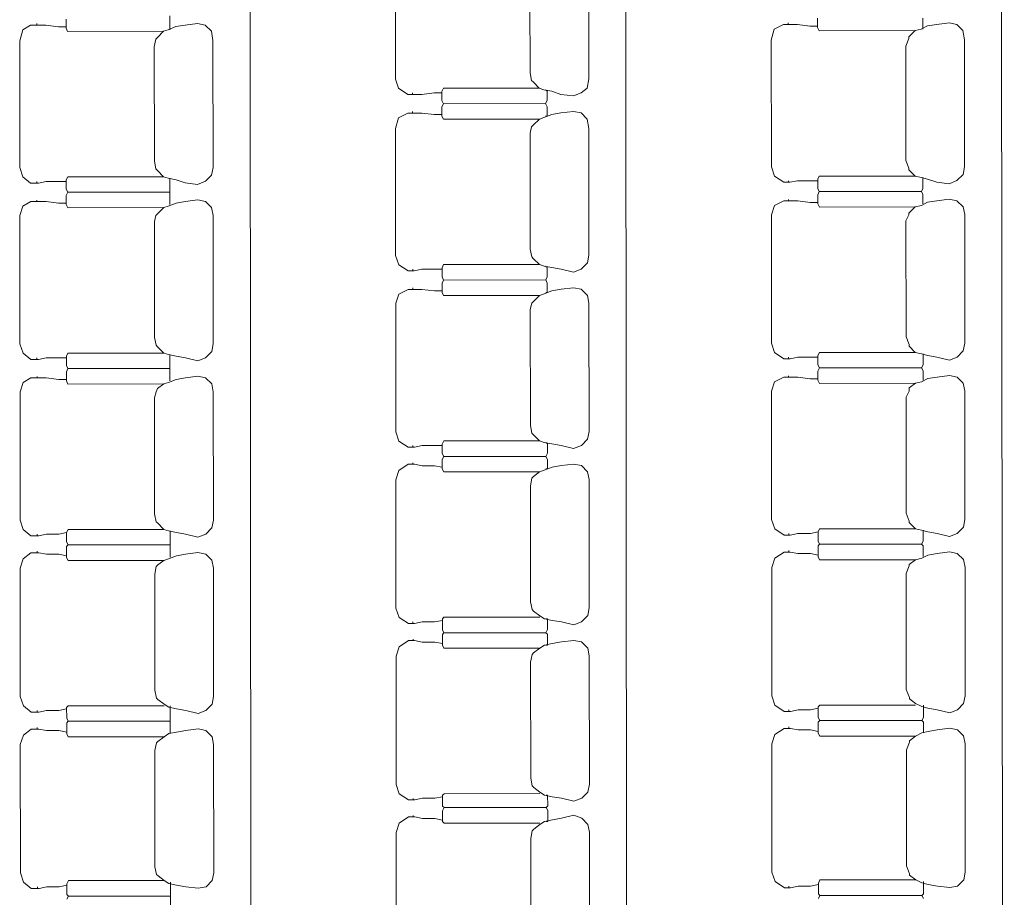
# Model space of a CAD drawing. Header units: inches. Extents: x -5850 to 5646, y 8947 to 13007.
# Tile 298 of 548: x -2943 to -2675, y 11048 to 11287. Entities that reach past the tile are written whole.
import ezdxf

# ---------------------------------------------------------------- set-up
doc = ezdxf.new("R2010")
doc.units = ezdxf.units.IN
doc.header["$MEASUREMENT"] = 0
doc.layers.add('at_Entity', color=7, linetype='Continuous')

msp = doc.modelspace()

# ---------------------------------------------------------------- linework, layer by layer
at = {"layer": 'at_Entity', "color": 7, "lineweight": 20}
for p, q in [((-2880.68, 11435.27), (-2879.82, 10467.55)), ((-2778.05, 11435.36), (-2777.18, 10467.64)), ((-2675.4, 11435.45), (-2674.54, 10467.73)), ((-2840.83, 11270.99), (-2840.86, 11305.63)), ((-2788.04, 11271.04), (-2788.07, 11305.67)), ((-2804.09, 11272.71), (-2804.11, 11303.97)), ((-2902.52, 11288.26), (-2902.52, 11284.88)), ((-2942.64, 11284.42), (-2940.54, 11285.69)), ((-2939.69, 11285.69), (-2940.54, 11285.69)), ((-2939.69, 11285.69), (-2938.42, 11285.69)), ((-2938.85, 11285.69), (-2938.85, 11286.11)), ((-2938.42, 11285.69), (-2936.31, 11285.69)), ((-2936.31, 11285.69), (-2932.93, 11285.27)), ((-2932.93, 11285.27), (-2930.82, 11285.28)), ((-2930.82, 11287.38), (-2930.82, 11284.85)), ((-2902.94, 11284.45), (-2900.83, 11285.3)), ((-2898.3, 11285.72), (-2900.83, 11285.3)), ((-2894.92, 11286.15), (-2898.3, 11285.72)), ((-2892.8, 11285.73), (-2894.92, 11286.15)), ((-2891.11, 11284.04), (-2892.8, 11285.73)), ((-2737.36, 11284.6), (-2734.83, 11285.87)), ((-2734.4, 11285.87), (-2734.83, 11285.87)), ((-2734.4, 11285.87), (-2733.14, 11285.87)), ((-2733.56, 11285.87), (-2733.56, 11286.29)), ((-2733.14, 11285.87), (-2731.03, 11285.87)), ((-2731.03, 11285.87), (-2727.65, 11285.46)), ((-2727.65, 11285.46), (-2725.53, 11285.46)), ((-2725.53, 11287.57), (-2725.53, 11285.04)), ((-2697.23, 11284.64), (-2695.54, 11285.49)), ((-2696.81, 11287.59), (-2696.81, 11285.06)), ((-2693.01, 11285.91), (-2695.54, 11285.49)), ((-2689.63, 11286.33), (-2693.01, 11285.91)), ((-2687.52, 11285.91), (-2689.63, 11286.33)), ((-2685.83, 11284.22), (-2687.52, 11285.91)), ((-2943.49, 11281.46), (-2942.64, 11284.42)), ((-2930.82, 11284.85), (-2930.4, 11284)), ((-2930.4, 11284), (-2904.2, 11284.03)), ((-2905.89, 11282.34), (-2904.2, 11284.03)), ((-2902.94, 11284.45), (-2904.2, 11284.03)), ((-2902.52, 11284.88), (-2902.52, 11284.45)), ((-2890.69, 11281.51), (-2891.11, 11284.04)), ((-2738.2, 11281.64), (-2737.36, 11284.6)), ((-2725.53, 11285.04), (-2725.11, 11284.19)), ((-2725.11, 11284.19), (-2698.92, 11284.21)), ((-2700.61, 11282.52), (-2698.92, 11284.21)), ((-2697.23, 11284.64), (-2698.92, 11284.21)), ((-2696.81, 11285.06), (-2696.81, 11284.64)), ((-2685.4, 11281.69), (-2685.83, 11284.22)), ((-2943.46, 11246.82), (-2943.49, 11281.46)), ((-2906.74, 11279.8), (-2906.32, 11281.91)), ((-2905.89, 11282.34), (-2906.32, 11281.91)), ((-2890.65, 11246.87), (-2890.69, 11281.51)), ((-2738.17, 11247), (-2738.2, 11281.64)), ((-2701.45, 11279.99), (-2700.61, 11282.1)), ((-2701.43, 11248.73), (-2701.45, 11279.99)), ((-2700.61, 11282.52), (-2700.61, 11282.1)), ((-2685.37, 11247.05), (-2685.4, 11281.69)), ((-2906.71, 11248.54), (-2906.74, 11279.8)), ((-2803.67, 11270.6), (-2804.09, 11272.71)), ((-2839.99, 11268.46), (-2840.83, 11270.99)), ((-2803.24, 11270.18), (-2803.67, 11270.6)), ((-2801.55, 11268.49), (-2803.24, 11270.18)), ((-2788.46, 11268.51), (-2788.04, 11271.04)), ((-2837.45, 11266.77), (-2839.99, 11268.46)), ((-2837.03, 11266.77), (-2837.45, 11266.77)), ((-2837.03, 11266.77), (-2835.76, 11266.77)), ((-2836.19, 11266.77), (-2836.19, 11267.19)), ((-2835.76, 11266.77), (-2833.65, 11266.77)), ((-2833.65, 11266.77), (-2830.27, 11267.2)), ((-2830.27, 11267.2), (-2828.16, 11267.2)), ((-2827.74, 11268.47), (-2828.16, 11267.62)), ((-2828.16, 11267.62), (-2828.16, 11265.09)), ((-2827.74, 11268.47), (-2801.55, 11268.49)), ((-2800.29, 11268.07), (-2801.55, 11268.49)), ((-2798.17, 11267.65), (-2800.29, 11268.07)), ((-2799.86, 11268.07), (-2799.44, 11267.65)), ((-2799.44, 11267.65), (-2799.43, 11265.12)), ((-2795.63, 11266.8), (-2798.17, 11267.65)), ((-2792.25, 11266.39), (-2795.63, 11266.8)), ((-2792.25, 11266.39), (-2790.15, 11267.23)), ((-2790.15, 11267.23), (-2788.46, 11268.51)), ((-2828.16, 11265.09), (-2827.73, 11264.24)), ((-2827.73, 11264.24), (-2828.16, 11263.4)), ((-2827.73, 11264.24), (-2799.86, 11264.27)), ((-2827.73, 11264.24), (-2799.86, 11264.27)), ((-2799.43, 11265.12), (-2799.86, 11264.27)), ((-2799.86, 11264.27), (-2799.43, 11263.43)), ((-2839.98, 11260.43), (-2837.45, 11261.7)), ((-2837.03, 11261.7), (-2837.45, 11261.7)), ((-2837.03, 11261.7), (-2835.76, 11261.7)), ((-2836.18, 11261.7), (-2836.18, 11262.12)), ((-2835.76, 11261.7), (-2833.65, 11261.7)), ((-2833.65, 11261.7), (-2830.26, 11261.29)), ((-2830.26, 11261.29), (-2828.16, 11261.29)), ((-2828.16, 11263.4), (-2828.16, 11260.86)), ((-2800.28, 11260.47), (-2798.17, 11261.32)), ((-2799.43, 11263.43), (-2799.43, 11260.89)), ((-2795.63, 11261.74), (-2798.17, 11261.32)), ((-2792.25, 11262.16), (-2795.63, 11261.74)), ((-2790.14, 11261.74), (-2792.25, 11262.16)), ((-2788.45, 11260.06), (-2790.14, 11261.74)), ((-2840.82, 11257.47), (-2839.98, 11260.43)), ((-2828.16, 11260.86), (-2827.73, 11260.02)), ((-2827.73, 11260.02), (-2801.54, 11260.05)), ((-2803.23, 11258.36), (-2803.66, 11257.93)), ((-2803.23, 11258.36), (-2801.54, 11260.05)), ((-2800.28, 11260.47), (-2801.54, 11260.05)), ((-2799.43, 11260.89), (-2799.85, 11260.89)), ((-2788.02, 11257.52), (-2788.45, 11260.06)), ((-2840.79, 11222.84), (-2840.82, 11257.47)), ((-2804.07, 11256.24), (-2803.66, 11257.93)), ((-2804.04, 11224.56), (-2804.07, 11256.24)), ((-2787.99, 11222.89), (-2788.02, 11257.52)), ((-2906.28, 11246.44), (-2906.71, 11248.54)), ((-2700.58, 11246.62), (-2701.43, 11248.73)), ((-2942.61, 11244.29), (-2943.46, 11246.82)), ((-2905.86, 11246.01), (-2906.28, 11246.44)), ((-2904.17, 11244.32), (-2905.86, 11246.01)), ((-2891.08, 11244.76), (-2890.65, 11246.87)), ((-2737.32, 11244.47), (-2738.17, 11247)), ((-2700.58, 11246.2), (-2700.58, 11246.62)), ((-2698.88, 11244.51), (-2700.58, 11246.2)), ((-2687.48, 11243.25), (-2685.79, 11244.94)), ((-2685.79, 11244.94), (-2685.37, 11247.05)), ((-2940.5, 11242.6), (-2942.61, 11244.29)), ((-2939.65, 11242.6), (-2940.5, 11242.6)), ((-2939.65, 11242.6), (-2938.38, 11242.6)), ((-2938.81, 11242.6), (-2938.81, 11243.03)), ((-2938.38, 11242.6), (-2936.27, 11243.03)), ((-2936.27, 11243.03), (-2930.78, 11243.03)), ((-2930.36, 11244.3), (-2930.78, 11243.45)), ((-2930.78, 11243.45), (-2930.78, 11240.92)), ((-2930.36, 11244.3), (-2904.17, 11244.32)), ((-2902.9, 11243.9), (-2904.17, 11244.32)), ((-2900.79, 11243.48), (-2902.9, 11243.9)), ((-2902.48, 11243.9), (-2902.48, 11243.48)), ((-2902.48, 11243.48), (-2902.48, 11240.95)), ((-2898.26, 11242.64), (-2900.79, 11243.48)), ((-2894.88, 11242.22), (-2898.26, 11242.64)), ((-2894.88, 11242.22), (-2892.76, 11243.07)), ((-2892.76, 11243.07), (-2891.08, 11244.76)), ((-2734.79, 11242.79), (-2737.32, 11244.47)), ((-2734.37, 11242.79), (-2734.79, 11242.79)), ((-2734.37, 11242.79), (-2733.1, 11242.79)), ((-2733.52, 11242.79), (-2733.52, 11243.21)), ((-2733.1, 11242.79), (-2730.99, 11243.21)), ((-2730.99, 11243.21), (-2725.49, 11243.22)), ((-2725.07, 11244.48), (-2725.49, 11243.64)), ((-2725.49, 11243.64), (-2725.49, 11241.1)), ((-2725.07, 11244.48), (-2698.88, 11244.51)), ((-2697.19, 11244.09), (-2698.88, 11244.51)), ((-2695.5, 11243.66), (-2697.19, 11244.09)), ((-2696.77, 11244.09), (-2696.77, 11243.66)), ((-2696.77, 11243.66), (-2696.77, 11241.13)), ((-2692.97, 11242.82), (-2695.5, 11243.66)), ((-2689.59, 11242.4), (-2692.97, 11242.82)), ((-2689.59, 11242.4), (-2687.48, 11243.25)), ((-2930.78, 11240.92), (-2930.36, 11240.08)), ((-2930.36, 11240.08), (-2930.78, 11239.23)), ((-2930.36, 11240.08), (-2902.48, 11240.1)), ((-2930.36, 11240.08), (-2902.48, 11240.1)), ((-2902.48, 11240.95), (-2902.48, 11240.1)), ((-2902.48, 11240.1), (-2902.48, 11236.72)), ((-2725.49, 11241.1), (-2725.07, 11240.26)), ((-2725.07, 11240.26), (-2725.49, 11239.41)), ((-2725.07, 11240.26), (-2697.19, 11240.29)), ((-2725.07, 11240.26), (-2697.19, 11240.29)), ((-2696.77, 11241.13), (-2697.19, 11240.29)), ((-2697.19, 11240.29), (-2696.77, 11239.44)), ((-2942.6, 11236.27), (-2940.49, 11237.53)), ((-2939.65, 11237.53), (-2940.49, 11237.53)), ((-2939.65, 11237.53), (-2938.38, 11237.53)), ((-2938.8, 11237.53), (-2938.8, 11237.96)), ((-2938.38, 11237.53), (-2936.27, 11237.54)), ((-2936.27, 11237.54), (-2932.89, 11237.12)), ((-2932.89, 11237.12), (-2930.78, 11237.12)), ((-2930.78, 11239.23), (-2930.78, 11236.7)), ((-2902.9, 11236.3), (-2900.78, 11237.14)), ((-2902.48, 11236.72), (-2902.48, 11237.14)), ((-2898.25, 11237.57), (-2900.78, 11237.14)), ((-2894.87, 11238), (-2898.25, 11237.57)), ((-2892.76, 11237.58), (-2894.87, 11238)), ((-2891.07, 11235.89), (-2892.76, 11237.58)), ((-2737.32, 11236.45), (-2734.79, 11237.72)), ((-2734.36, 11237.72), (-2734.79, 11237.72)), ((-2734.36, 11237.72), (-2733.1, 11237.72)), ((-2733.51, 11237.72), (-2733.51, 11238.14)), ((-2733.1, 11237.72), (-2730.98, 11237.72)), ((-2730.98, 11237.72), (-2727.6, 11237.3)), ((-2727.6, 11237.3), (-2725.49, 11237.3)), ((-2725.49, 11239.41), (-2725.49, 11236.88)), ((-2725.49, 11236.88), (-2725.06, 11236.04)), ((-2697.19, 11236.48), (-2695.5, 11237.33)), ((-2696.77, 11239.44), (-2696.76, 11236.91)), ((-2696.76, 11236.91), (-2696.76, 11237.33)), ((-2692.97, 11237.75), (-2695.5, 11237.33)), ((-2689.59, 11238.18), (-2692.97, 11237.75)), ((-2687.47, 11237.76), (-2689.59, 11238.18)), ((-2685.78, 11236.07), (-2687.47, 11237.76)), ((-2943.45, 11233.73), (-2942.6, 11236.27)), ((-2930.78, 11236.7), (-2930.35, 11235.85)), ((-2930.35, 11235.85), (-2904.16, 11235.88)), ((-2905.85, 11234.18), (-2906.27, 11233.76)), ((-2905.85, 11234.18), (-2904.16, 11235.88)), ((-2902.9, 11236.3), (-2904.16, 11235.88)), ((-2890.64, 11233.77), (-2891.07, 11235.89)), ((-2738.16, 11233.91), (-2737.32, 11236.45)), ((-2725.06, 11236.04), (-2698.88, 11236.06)), ((-2700.57, 11234.37), (-2698.88, 11236.06)), ((-2700.57, 11234.37), (-2700.57, 11233.94)), ((-2697.19, 11236.48), (-2698.88, 11236.06)), ((-2685.36, 11233.96), (-2685.78, 11236.07)), ((-2943.41, 11198.67), (-2943.45, 11233.73)), ((-2906.7, 11232.07), (-2906.27, 11233.76)), ((-2906.67, 11200.39), (-2906.7, 11232.07)), ((-2890.61, 11198.72), (-2890.64, 11233.77)), ((-2738.13, 11198.85), (-2738.16, 11233.91)), ((-2701.41, 11232.25), (-2700.57, 11233.94)), ((-2701.38, 11200.57), (-2701.41, 11232.25)), ((-2685.33, 11198.9), (-2685.36, 11233.96)), ((-2803.62, 11222.45), (-2804.04, 11224.56)), ((-2839.95, 11220.3), (-2840.79, 11222.84)), ((-2803.2, 11222.03), (-2803.62, 11222.45)), ((-2801.51, 11220.34), (-2803.2, 11222.03)), ((-2790.1, 11219.08), (-2788.42, 11220.77)), ((-2788.42, 11220.77), (-2787.99, 11222.89)), ((-2837.41, 11218.62), (-2839.95, 11220.3)), ((-2836.99, 11218.62), (-2837.41, 11218.62)), ((-2836.99, 11218.62), (-2835.72, 11218.62)), ((-2836.14, 11218.62), (-2836.14, 11219.04)), ((-2835.72, 11218.62), (-2833.61, 11219.04)), ((-2833.61, 11219.04), (-2828.12, 11219.05)), ((-2827.7, 11220.31), (-2828.12, 11219.47)), ((-2828.12, 11219.47), (-2828.12, 11216.94)), ((-2827.7, 11220.31), (-2801.51, 11220.34)), ((-2800.24, 11219.92), (-2801.51, 11220.34)), ((-2798.13, 11219.5), (-2800.24, 11219.92)), ((-2799.82, 11219.92), (-2799.39, 11219.5)), ((-2799.39, 11219.5), (-2799.39, 11216.96)), ((-2795.59, 11219.08), (-2798.13, 11219.5)), ((-2792.21, 11218.23), (-2795.59, 11219.08)), ((-2792.21, 11218.23), (-2790.1, 11219.08)), ((-2828.12, 11216.94), (-2827.69, 11216.09)), ((-2827.69, 11216.09), (-2828.11, 11215.24)), ((-2827.69, 11216.09), (-2799.81, 11216.12)), ((-2827.69, 11216.09), (-2799.81, 11216.12)), ((-2799.39, 11216.96), (-2799.81, 11216.12)), ((-2799.81, 11216.12), (-2799.39, 11215.27)), ((-2839.94, 11212.28), (-2837.4, 11213.55)), ((-2836.99, 11213.55), (-2837.4, 11213.55)), ((-2836.99, 11213.55), (-2835.71, 11213.55)), ((-2836.14, 11213.55), (-2836.14, 11213.97)), ((-2835.71, 11213.55), (-2833.61, 11213.55)), ((-2833.61, 11213.55), (-2830.22, 11213.13)), ((-2830.22, 11213.13), (-2828.11, 11213.14)), ((-2828.11, 11215.24), (-2828.11, 11212.71)), ((-2828.11, 11212.71), (-2827.69, 11211.87)), ((-2800.24, 11212.31), (-2798.12, 11213.16)), ((-2799.39, 11212.74), (-2799.81, 11212.74)), ((-2799.39, 11215.27), (-2799.39, 11212.74)), ((-2795.59, 11213.58), (-2798.12, 11213.16)), ((-2792.21, 11214.01), (-2795.59, 11213.58)), ((-2790.1, 11213.59), (-2792.21, 11214.01)), ((-2788.41, 11211.91), (-2790.1, 11213.59)), ((-2840.78, 11209.75), (-2839.94, 11212.28)), ((-2827.69, 11211.87), (-2801.5, 11211.89)), ((-2803.19, 11210.2), (-2803.61, 11209.78)), ((-2803.19, 11210.2), (-2801.5, 11211.89)), ((-2800.24, 11212.31), (-2801.5, 11211.89)), ((-2787.98, 11209.79), (-2788.41, 11211.91)), ((-2840.75, 11174.69), (-2840.78, 11209.75)), ((-2804.03, 11208.09), (-2803.61, 11209.78)), ((-2804, 11176.41), (-2804.03, 11208.09)), ((-2787.95, 11174.73), (-2787.98, 11209.79)), ((-2906.24, 11198.28), (-2906.67, 11200.39)), ((-2700.53, 11198.46), (-2701.38, 11200.57)), ((-2942.56, 11196.14), (-2943.41, 11198.67)), ((-2905.82, 11197.86), (-2906.24, 11198.28)), ((-2904.13, 11196.17), (-2905.82, 11197.86)), ((-2892.72, 11194.91), (-2891.03, 11196.61)), ((-2891.03, 11196.61), (-2890.61, 11198.72)), ((-2737.28, 11196.32), (-2738.13, 11198.85)), ((-2700.53, 11198.04), (-2700.53, 11198.46)), ((-2698.84, 11196.36), (-2700.53, 11198.04)), ((-2687.44, 11195.09), (-2685.75, 11196.79)), ((-2685.75, 11196.79), (-2685.33, 11198.9)), ((-2940.46, 11194.45), (-2942.56, 11196.14)), ((-2939.61, 11194.45), (-2940.46, 11194.45)), ((-2939.61, 11194.45), (-2938.34, 11194.45)), ((-2938.77, 11194.45), (-2938.77, 11194.87)), ((-2938.34, 11194.45), (-2936.23, 11194.87)), ((-2936.23, 11194.87), (-2930.74, 11194.88)), ((-2930.32, 11196.15), (-2930.74, 11195.3)), ((-2930.74, 11195.3), (-2930.74, 11192.77)), ((-2930.32, 11196.15), (-2904.13, 11196.17)), ((-2902.86, 11195.75), (-2904.13, 11196.17)), ((-2900.75, 11195.33), (-2902.86, 11195.75)), ((-2902.44, 11195.75), (-2902.44, 11195.33)), ((-2902.44, 11195.33), (-2902.44, 11192.79)), ((-2898.21, 11194.91), (-2900.75, 11195.33)), ((-2894.83, 11194.07), (-2898.21, 11194.91)), ((-2894.83, 11194.07), (-2892.72, 11194.91)), ((-2734.75, 11194.63), (-2737.28, 11196.32)), ((-2734.32, 11194.63), (-2734.75, 11194.63)), ((-2734.32, 11194.63), (-2733.06, 11194.63)), ((-2733.48, 11194.63), (-2733.48, 11195.05)), ((-2733.06, 11194.63), (-2730.94, 11195.05)), ((-2730.94, 11195.05), (-2725.45, 11195.06)), ((-2725.03, 11196.33), (-2725.45, 11195.48)), ((-2725.45, 11195.48), (-2725.45, 11192.95)), ((-2725.03, 11196.33), (-2698.84, 11196.36)), ((-2697.15, 11195.93), (-2698.84, 11196.36)), ((-2695.46, 11195.51), (-2697.15, 11195.93)), ((-2696.73, 11195.93), (-2696.73, 11195.51)), ((-2696.73, 11195.51), (-2696.73, 11192.98)), ((-2692.93, 11195.09), (-2695.46, 11195.51)), ((-2689.55, 11194.25), (-2692.93, 11195.09)), ((-2689.55, 11194.25), (-2687.44, 11195.09)), ((-2930.74, 11192.77), (-2930.32, 11191.92)), ((-2930.32, 11191.92), (-2930.74, 11191.08)), ((-2930.32, 11191.92), (-2902.44, 11191.95)), ((-2930.32, 11191.92), (-2902.44, 11191.95)), ((-2902.44, 11192.79), (-2902.44, 11191.95)), ((-2902.44, 11191.95), (-2902.44, 11188.57)), ((-2725.45, 11192.95), (-2725.02, 11192.1)), ((-2725.02, 11192.1), (-2725.45, 11191.26)), ((-2725.45, 11191.26), (-2725.45, 11188.73)), ((-2725.02, 11192.1), (-2697.15, 11192.13)), ((-2725.02, 11192.1), (-2697.15, 11192.13)), ((-2696.73, 11192.98), (-2697.15, 11192.13)), ((-2697.15, 11192.13), (-2696.72, 11191.29)), ((-2696.72, 11191.29), (-2696.72, 11188.75)), ((-2942.56, 11188.11), (-2940.45, 11189.38)), ((-2939.6, 11189.38), (-2940.45, 11189.38)), ((-2939.6, 11189.38), (-2938.34, 11189.38)), ((-2938.76, 11189.38), (-2938.76, 11189.8)), ((-2938.34, 11189.38), (-2936.22, 11189.38)), ((-2936.22, 11189.38), (-2932.84, 11188.96)), ((-2932.84, 11188.96), (-2930.74, 11188.97)), ((-2930.74, 11191.08), (-2930.74, 11188.54)), ((-2930.74, 11188.54), (-2930.31, 11187.7)), ((-2902.85, 11188.15), (-2900.74, 11188.99)), ((-2902.44, 11188.57), (-2902.44, 11188.99)), ((-2898.21, 11189.42), (-2900.74, 11188.99)), ((-2894.83, 11189.84), (-2898.21, 11189.42)), ((-2892.72, 11189.42), (-2894.83, 11189.84)), ((-2891.03, 11187.74), (-2892.72, 11189.42)), ((-2737.27, 11188.3), (-2734.74, 11189.56)), ((-2734.32, 11189.56), (-2734.74, 11189.56)), ((-2734.32, 11189.56), (-2733.05, 11189.57)), ((-2733.47, 11189.57), (-2733.47, 11189.98)), ((-2733.05, 11189.57), (-2730.94, 11189.57)), ((-2730.94, 11189.57), (-2727.56, 11189.15)), ((-2727.56, 11189.15), (-2725.45, 11189.15)), ((-2725.45, 11188.73), (-2725.02, 11187.88)), ((-2697.14, 11188.33), (-2695.46, 11189.18)), ((-2696.72, 11188.75), (-2696.72, 11189.17)), ((-2692.92, 11189.6), (-2695.46, 11189.18)), ((-2689.55, 11190.02), (-2692.92, 11189.6)), ((-2687.43, 11189.61), (-2689.55, 11190.02)), ((-2685.74, 11187.92), (-2687.43, 11189.61)), ((-2943.4, 11185.57), (-2942.56, 11188.11)), ((-2930.31, 11187.7), (-2904.12, 11187.72)), ((-2905.81, 11186.46), (-2906.23, 11185.61)), ((-2905.81, 11186.46), (-2904.12, 11187.72)), ((-2902.85, 11188.15), (-2904.12, 11187.72)), ((-2890.6, 11185.62), (-2891.03, 11187.74)), ((-2738.12, 11185.76), (-2737.27, 11188.3)), ((-2738.09, 11150.7), (-2738.12, 11185.76)), ((-2725.02, 11187.88), (-2698.83, 11187.91)), ((-2701.37, 11184.1), (-2700.52, 11185.79)), ((-2700.52, 11186.64), (-2698.83, 11187.91)), ((-2700.52, 11186.64), (-2700.52, 11185.79)), ((-2697.14, 11188.33), (-2698.83, 11187.91)), ((-2685.32, 11185.81), (-2685.74, 11187.92)), ((-2685.28, 11150.75), (-2685.32, 11185.81)), ((-2943.37, 11150.52), (-2943.4, 11185.57)), ((-2906.65, 11183.92), (-2906.23, 11185.61)), ((-2906.62, 11152.24), (-2906.65, 11183.92)), ((-2890.57, 11150.56), (-2890.6, 11185.62)), ((-2701.34, 11152.42), (-2701.37, 11184.1)), ((-2803.58, 11174.3), (-2804, 11176.41)), ((-2839.9, 11172.15), (-2840.75, 11174.69)), ((-2803.16, 11173.87), (-2803.58, 11174.3)), ((-2801.47, 11172.18), (-2803.16, 11173.87)), ((-2790.06, 11170.93), (-2788.37, 11172.62)), ((-2788.37, 11172.62), (-2787.95, 11174.73)), ((-2837.36, 11170.46), (-2839.9, 11172.15)), ((-2836.95, 11170.46), (-2837.36, 11170.46)), ((-2836.95, 11170.46), (-2835.68, 11170.46)), ((-2836.1, 11170.46), (-2836.1, 11170.89)), ((-2835.68, 11170.46), (-2833.57, 11170.89)), ((-2833.57, 11170.89), (-2828.07, 11170.89)), ((-2827.65, 11172.16), (-2828.08, 11171.32)), ((-2828.08, 11171.32), (-2828.07, 11168.78)), ((-2827.65, 11172.16), (-2801.47, 11172.18)), ((-2800.2, 11171.76), (-2801.47, 11172.18)), ((-2798.09, 11171.35), (-2800.2, 11171.76)), ((-2799.78, 11171.76), (-2799.35, 11171.34)), ((-2799.35, 11171.34), (-2799.35, 11168.81)), ((-2795.55, 11170.92), (-2798.09, 11171.35)), ((-2792.17, 11170.08), (-2795.55, 11170.92)), ((-2792.17, 11170.08), (-2790.06, 11170.93)), ((-2828.07, 11168.78), (-2827.65, 11167.94)), ((-2827.65, 11167.94), (-2828.07, 11167.09)), ((-2828.07, 11167.09), (-2828.07, 11164.56)), ((-2827.65, 11167.94), (-2799.77, 11167.96)), ((-2827.65, 11167.94), (-2799.77, 11167.96)), ((-2799.35, 11168.81), (-2799.77, 11167.96)), ((-2799.77, 11167.96), (-2799.35, 11167.12)), ((-2799.35, 11167.12), (-2799.35, 11164.59)), ((-2839.9, 11164.13), (-2837.36, 11165.82)), ((-2836.94, 11165.82), (-2837.36, 11165.82)), ((-2836.94, 11165.82), (-2835.67, 11165.82)), ((-2836.09, 11165.82), (-2836.1, 11166.24)), ((-2835.67, 11165.82), (-2833.56, 11165.4)), ((-2833.56, 11165.4), (-2830.18, 11165.4)), ((-2830.18, 11165.4), (-2828.07, 11164.98)), ((-2828.07, 11164.56), (-2827.64, 11163.71)), ((-2800.19, 11164.16), (-2798.08, 11165.01)), ((-2799.35, 11164.59), (-2799.77, 11164.59)), ((-2795.54, 11165.43), (-2798.08, 11165.01)), ((-2792.16, 11165.86), (-2795.54, 11165.43)), ((-2790.06, 11165.44), (-2792.16, 11165.86)), ((-2788.36, 11163.75), (-2790.06, 11165.44)), ((-2840.74, 11161.59), (-2839.9, 11164.13)), ((-2840.7, 11126.53), (-2840.74, 11161.59)), ((-2827.64, 11163.71), (-2801.46, 11163.74)), ((-2803.99, 11159.93), (-2803.57, 11162.04)), ((-2803.15, 11162.47), (-2803.57, 11162.04)), ((-2803.15, 11162.47), (-2801.46, 11163.74)), ((-2800.19, 11164.16), (-2801.46, 11163.74)), ((-2787.94, 11161.63), (-2788.36, 11163.75)), ((-2787.91, 11126.58), (-2787.94, 11161.63)), ((-2803.96, 11128.26), (-2803.99, 11159.93)), ((-2906.2, 11150.13), (-2906.62, 11152.24)), ((-2700.49, 11150.31), (-2701.34, 11152.42)), ((-2942.52, 11147.99), (-2943.37, 11150.52)), ((-2905.77, 11149.7), (-2906.2, 11150.13)), ((-2904.08, 11148.02), (-2905.77, 11149.7)), ((-2892.68, 11146.76), (-2890.99, 11148.45)), ((-2890.99, 11148.45), (-2890.57, 11150.56)), ((-2737.24, 11148.17), (-2738.09, 11150.7)), ((-2734.7, 11146.48), (-2737.24, 11148.17)), ((-2724.99, 11148.18), (-2725.41, 11147.33)), ((-2724.99, 11148.18), (-2698.8, 11148.2)), ((-2700.49, 11149.89), (-2700.49, 11150.31)), ((-2698.8, 11148.2), (-2700.49, 11149.89)), ((-2697.11, 11147.78), (-2698.8, 11148.2)), ((-2687.39, 11146.94), (-2685.71, 11148.63)), ((-2685.71, 11148.63), (-2685.28, 11150.75)), ((-2940.41, 11146.3), (-2942.52, 11147.99)), ((-2939.56, 11146.3), (-2940.41, 11146.3)), ((-2939.56, 11146.3), (-2938.3, 11146.3)), ((-2938.72, 11146.3), (-2938.72, 11146.72)), ((-2938.3, 11146.3), (-2936.19, 11146.72)), ((-2936.19, 11146.72), (-2932.81, 11146.72)), ((-2932.81, 11146.72), (-2930.7, 11147.15)), ((-2930.28, 11148), (-2930.7, 11147.15)), ((-2930.7, 11147.15), (-2930.7, 11144.61)), ((-2930.28, 11148), (-2904.08, 11148.02)), ((-2902.82, 11147.6), (-2904.08, 11148.02)), ((-2900.7, 11147.17), (-2902.82, 11147.6)), ((-2902.4, 11147.6), (-2902.4, 11147.17)), ((-2902.4, 11147.17), (-2902.4, 11144.64)), ((-2898.17, 11146.75), (-2900.7, 11147.17)), ((-2894.79, 11145.91), (-2898.17, 11146.75)), ((-2894.79, 11145.91), (-2892.68, 11146.76)), ((-2734.28, 11146.48), (-2734.7, 11146.48)), ((-2734.28, 11146.48), (-2733.01, 11146.48)), ((-2733.43, 11146.48), (-2733.43, 11146.9)), ((-2733.01, 11146.48), (-2730.9, 11146.9)), ((-2730.9, 11146.9), (-2727.52, 11146.91)), ((-2727.52, 11146.91), (-2725.41, 11147.33)), ((-2725.41, 11147.33), (-2725.41, 11144.79)), ((-2695.42, 11147.36), (-2697.11, 11147.78)), ((-2696.68, 11147.78), (-2696.68, 11147.36)), ((-2696.68, 11147.36), (-2696.68, 11144.82)), ((-2692.89, 11146.94), (-2695.42, 11147.36)), ((-2689.51, 11146.1), (-2692.89, 11146.94)), ((-2689.51, 11146.1), (-2687.39, 11146.94)), ((-2930.7, 11144.61), (-2930.27, 11143.77)), ((-2930.27, 11143.77), (-2930.7, 11143.34)), ((-2930.7, 11143.34), (-2930.69, 11140.39)), ((-2930.27, 11143.77), (-2902.4, 11143.79)), ((-2930.27, 11143.77), (-2902.4, 11143.79)), ((-2902.4, 11144.64), (-2902.4, 11143.79)), ((-2902.4, 11143.79), (-2902.39, 11140.41)), ((-2725.41, 11144.79), (-2724.98, 11143.95)), ((-2724.98, 11143.95), (-2725.41, 11143.53)), ((-2725.41, 11143.53), (-2725.4, 11140.57)), ((-2724.98, 11143.95), (-2697.11, 11143.98)), ((-2724.98, 11143.95), (-2697.11, 11143.98)), ((-2696.68, 11144.82), (-2697.11, 11143.98)), ((-2697.11, 11143.98), (-2696.68, 11143.55)), ((-2696.68, 11143.55), (-2696.68, 11140.6)), ((-2942.51, 11139.96), (-2940.41, 11141.65)), ((-2939.56, 11141.65), (-2940.41, 11141.65)), ((-2939.56, 11141.65), (-2938.29, 11141.65)), ((-2938.72, 11141.65), (-2938.72, 11142.07)), ((-2938.29, 11141.65), (-2936.18, 11141.23)), ((-2936.18, 11141.23), (-2932.8, 11141.24)), ((-2932.8, 11141.24), (-2930.69, 11140.81)), ((-2930.69, 11140.39), (-2930.27, 11139.54)), ((-2902.81, 11139.99), (-2900.7, 11140.84)), ((-2902.39, 11140.41), (-2902.39, 11140.84)), ((-2898.17, 11141.27), (-2900.7, 11140.84)), ((-2894.79, 11141.69), (-2898.17, 11141.27)), ((-2892.67, 11141.27), (-2894.79, 11141.69)), ((-2890.98, 11139.58), (-2892.67, 11141.27)), ((-2738.08, 11137.61), (-2737.23, 11140.14)), ((-2737.23, 11140.14), (-2734.7, 11141.83)), ((-2734.28, 11141.83), (-2734.7, 11141.83)), ((-2734.28, 11141.83), (-2733.01, 11141.83)), ((-2733.43, 11141.83), (-2733.43, 11142.26)), ((-2733.01, 11141.83), (-2730.9, 11141.42)), ((-2730.9, 11141.42), (-2727.52, 11141.42)), ((-2727.52, 11141.42), (-2725.4, 11141)), ((-2725.4, 11140.57), (-2724.98, 11139.73)), ((-2697.1, 11140.17), (-2698.79, 11139.75)), ((-2697.1, 11140.17), (-2695.41, 11141.02)), ((-2696.68, 11140.6), (-2696.68, 11141.02)), ((-2692.88, 11141.45), (-2695.41, 11141.02)), ((-2689.5, 11141.87), (-2692.88, 11141.45)), ((-2687.39, 11141.45), (-2689.5, 11141.87)), ((-2685.7, 11139.76), (-2687.39, 11141.45)), ((-2943.36, 11137.42), (-2942.51, 11139.96)), ((-2943.33, 11102.36), (-2943.36, 11137.42)), ((-2930.27, 11139.54), (-2904.08, 11139.57)), ((-2906.61, 11135.77), (-2906.19, 11137.88)), ((-2905.76, 11138.3), (-2906.19, 11137.88)), ((-2905.76, 11138.3), (-2904.08, 11139.57)), ((-2902.81, 11139.99), (-2904.08, 11139.57)), ((-2890.56, 11137.47), (-2890.98, 11139.58)), ((-2890.53, 11102.41), (-2890.56, 11137.47)), ((-2738.04, 11102.55), (-2738.08, 11137.61)), ((-2724.98, 11139.73), (-2698.79, 11139.75)), ((-2701.33, 11135.95), (-2700.48, 11138.06)), ((-2700.48, 11138.48), (-2698.79, 11139.75)), ((-2700.48, 11138.48), (-2700.48, 11138.06)), ((-2685.27, 11137.65), (-2685.7, 11139.76)), ((-2685.24, 11102.59), (-2685.27, 11137.65)), ((-2906.58, 11104.09), (-2906.61, 11135.77)), ((-2701.3, 11104.27), (-2701.33, 11135.95)), ((-2803.54, 11126.14), (-2803.96, 11128.26)), ((-2788.33, 11124.47), (-2787.91, 11126.58)), ((-2839.86, 11124), (-2840.7, 11126.53)), ((-2837.32, 11122.31), (-2839.86, 11124)), ((-2827.61, 11124.01), (-2828.03, 11123.58)), ((-2827.61, 11124.01), (-2801.42, 11124.03)), ((-2803.11, 11125.72), (-2803.54, 11126.14)), ((-2801.42, 11124.46), (-2803.11, 11125.72)), ((-2800.16, 11123.61), (-2801.42, 11124.46)), ((-2790.02, 11122.78), (-2788.33, 11124.47)), ((-2836.9, 11122.31), (-2837.32, 11122.31)), ((-2836.9, 11122.31), (-2835.63, 11122.31)), ((-2836.06, 11122.31), (-2836.06, 11122.74)), ((-2835.63, 11122.31), (-2833.52, 11122.74)), ((-2833.52, 11122.74), (-2830.14, 11122.74)), ((-2830.14, 11122.74), (-2828.03, 11123.17)), ((-2828.03, 11123.58), (-2828.03, 11120.63)), ((-2798.04, 11123.19), (-2800.16, 11123.61)), ((-2799.73, 11123.61), (-2799.31, 11123.61)), ((-2799.31, 11123.61), (-2799.31, 11120.65)), ((-2795.5, 11122.77), (-2798.04, 11123.19)), ((-2792.12, 11121.93), (-2795.5, 11122.77)), ((-2792.12, 11121.93), (-2790.02, 11122.78)), ((-2828.03, 11120.63), (-2827.61, 11119.79)), ((-2827.61, 11119.79), (-2828.03, 11119.36)), ((-2828.03, 11119.36), (-2828.03, 11116.4)), ((-2827.61, 11119.79), (-2799.73, 11119.81)), ((-2827.61, 11119.79), (-2799.73, 11119.81)), ((-2799.31, 11120.65), (-2799.73, 11119.81)), ((-2799.73, 11119.81), (-2799.3, 11119.39)), ((-2799.3, 11119.39), (-2799.3, 11116.43)), ((-2840.69, 11113.44), (-2839.85, 11115.97)), ((-2839.85, 11115.97), (-2837.32, 11117.67)), ((-2836.9, 11117.67), (-2837.32, 11117.67)), ((-2836.9, 11117.67), (-2835.63, 11117.67)), ((-2836.05, 11117.67), (-2836.05, 11118.09)), ((-2835.63, 11117.67), (-2833.52, 11117.24)), ((-2833.52, 11117.24), (-2830.13, 11117.25)), ((-2830.13, 11117.25), (-2828.03, 11116.83)), ((-2828.03, 11116.4), (-2827.6, 11115.56)), ((-2800.15, 11116.43), (-2801.41, 11115.58)), ((-2800.15, 11116.43), (-2798.04, 11116.85)), ((-2799.3, 11116.43), (-2799.73, 11116.43)), ((-2795.5, 11117.28), (-2798.04, 11116.85)), ((-2792.12, 11117.71), (-2795.5, 11117.28)), ((-2790.01, 11117.28), (-2792.12, 11117.71)), ((-2788.32, 11115.6), (-2790.01, 11117.28)), ((-2840.66, 11078.38), (-2840.69, 11113.44)), ((-2827.6, 11115.56), (-2801.41, 11115.58)), ((-2803.94, 11111.78), (-2803.53, 11113.89)), ((-2803.1, 11114.32), (-2803.53, 11113.89)), ((-2803.1, 11114.32), (-2801.41, 11115.58)), ((-2787.9, 11113.48), (-2788.32, 11115.6)), ((-2787.86, 11078.42), (-2787.9, 11113.48)), ((-2803.91, 11080.1), (-2803.94, 11111.78)), ((-2942.48, 11099.83), (-2943.33, 11102.36)), ((-2906.16, 11101.97), (-2906.58, 11104.09)), ((-2890.95, 11100.3), (-2890.53, 11102.41)), ((-2737.19, 11100.02), (-2738.04, 11102.55)), ((-2700.45, 11102.16), (-2701.3, 11104.27)), ((-2685.66, 11100.48), (-2685.24, 11102.59)), ((-2940.37, 11098.14), (-2942.48, 11099.83)), ((-2930.23, 11099.84), (-2930.66, 11099.42)), ((-2930.23, 11099.84), (-2904.04, 11099.87)), ((-2905.73, 11101.55), (-2906.16, 11101.97)), ((-2904.04, 11100.29), (-2905.73, 11101.55)), ((-2902.77, 11099.44), (-2904.04, 11100.29)), ((-2902.36, 11099.44), (-2902.36, 11099.87)), ((-2892.64, 11098.61), (-2890.95, 11100.3)), ((-2734.66, 11098.32), (-2737.19, 11100.02)), ((-2724.94, 11100.03), (-2725.37, 11099.6)), ((-2724.94, 11100.03), (-2698.76, 11100.05)), ((-2700.45, 11101.73), (-2700.45, 11102.16)), ((-2698.76, 11100.47), (-2700.45, 11101.73)), ((-2697.07, 11099.63), (-2698.76, 11100.47)), ((-2696.64, 11099.63), (-2696.64, 11100.05)), ((-2687.35, 11098.79), (-2685.66, 11100.48)), ((-2939.52, 11098.14), (-2940.37, 11098.14)), ((-2939.52, 11098.14), (-2938.26, 11098.14)), ((-2938.68, 11098.14), (-2938.68, 11098.56)), ((-2938.26, 11098.14), (-2936.14, 11098.57)), ((-2936.14, 11098.57), (-2932.76, 11098.57)), ((-2932.76, 11098.57), (-2930.66, 11099)), ((-2930.66, 11099.42), (-2930.65, 11096.46)), ((-2900.66, 11099.02), (-2902.77, 11099.44)), ((-2902.36, 11099.44), (-2902.35, 11096.48)), ((-2898.13, 11098.6), (-2900.66, 11099.02)), ((-2894.75, 11097.76), (-2898.13, 11098.6)), ((-2894.75, 11097.76), (-2892.64, 11098.61)), ((-2734.24, 11098.32), (-2734.66, 11098.32)), ((-2734.24, 11098.32), (-2732.97, 11098.32)), ((-2733.39, 11098.32), (-2733.39, 11098.75)), ((-2732.97, 11098.32), (-2730.86, 11098.75)), ((-2730.86, 11098.75), (-2727.48, 11098.75)), ((-2727.48, 11098.75), (-2725.37, 11099.18)), ((-2725.37, 11099.6), (-2725.36, 11096.64)), ((-2695.38, 11099.21), (-2697.07, 11099.63)), ((-2696.64, 11099.63), (-2696.64, 11096.67)), ((-2692.84, 11098.78), (-2695.38, 11099.21)), ((-2689.46, 11097.95), (-2692.84, 11098.78)), ((-2689.46, 11097.95), (-2687.35, 11098.79)), ((-2930.65, 11096.46), (-2930.23, 11095.62)), ((-2930.23, 11095.62), (-2930.65, 11095.19)), ((-2930.65, 11095.19), (-2930.65, 11092.24)), ((-2930.23, 11095.62), (-2902.35, 11095.64)), ((-2930.23, 11095.62), (-2902.35, 11095.64)), ((-2902.35, 11096.48), (-2902.35, 11095.64)), ((-2902.35, 11095.64), (-2902.35, 11092.26)), ((-2725.36, 11096.64), (-2724.94, 11095.8)), ((-2724.94, 11095.8), (-2725.36, 11095.38)), ((-2725.36, 11095.38), (-2725.36, 11092.42)), ((-2724.94, 11095.8), (-2697.06, 11095.82)), ((-2724.94, 11095.8), (-2697.06, 11095.82)), ((-2696.64, 11096.67), (-2697.06, 11095.82)), ((-2697.06, 11095.82), (-2696.64, 11095.4)), ((-2696.64, 11095.4), (-2696.64, 11092.45)), ((-2943.32, 11089.27), (-2942.47, 11091.8)), ((-2942.47, 11091.8), (-2940.37, 11093.49)), ((-2939.52, 11093.49), (-2940.37, 11093.49)), ((-2939.52, 11093.49), (-2938.25, 11093.5)), ((-2938.68, 11093.5), (-2938.68, 11093.92)), ((-2938.25, 11093.5), (-2936.14, 11093.07)), ((-2936.14, 11093.07), (-2932.76, 11093.08)), ((-2932.76, 11093.08), (-2930.65, 11092.66)), ((-2930.65, 11092.24), (-2930.23, 11091.39)), ((-2902.77, 11092.26), (-2904.03, 11091.41)), ((-2902.77, 11092.26), (-2900.65, 11092.69)), ((-2902.35, 11092.26), (-2902.35, 11092.69)), ((-2898.12, 11093.11), (-2900.65, 11092.69)), ((-2894.74, 11093.53), (-2898.12, 11093.11)), ((-2892.63, 11093.11), (-2894.74, 11093.53)), ((-2890.94, 11091.42), (-2892.63, 11093.11)), ((-2738.03, 11089.45), (-2737.19, 11091.99)), ((-2737.19, 11091.99), (-2734.66, 11093.68)), ((-2734.23, 11093.68), (-2734.66, 11093.68)), ((-2734.23, 11093.68), (-2732.97, 11093.68)), ((-2733.39, 11093.68), (-2733.39, 11094.1)), ((-2732.97, 11093.68), (-2730.85, 11093.26)), ((-2730.85, 11093.26), (-2727.47, 11093.26)), ((-2727.47, 11093.26), (-2725.36, 11092.84)), ((-2725.36, 11092.42), (-2724.94, 11091.57)), ((-2697.06, 11092.45), (-2698.75, 11091.6)), ((-2697.06, 11092.45), (-2695.37, 11092.87)), ((-2696.64, 11092.45), (-2696.64, 11092.87)), ((-2692.84, 11093.29), (-2695.37, 11092.87)), ((-2689.46, 11093.72), (-2692.84, 11093.29)), ((-2687.35, 11093.3), (-2689.46, 11093.72)), ((-2685.65, 11091.61), (-2687.35, 11093.3)), ((-2685.23, 11089.5), (-2685.65, 11091.61)), ((-2943.29, 11054.21), (-2943.32, 11089.27)), ((-2930.23, 11091.39), (-2904.03, 11091.41)), ((-2906.57, 11087.61), (-2906.14, 11089.73)), ((-2905.72, 11090.15), (-2906.14, 11089.73)), ((-2905.72, 11090.15), (-2904.03, 11091.41)), ((-2890.51, 11089.32), (-2890.94, 11091.42)), ((-2890.48, 11054.26), (-2890.51, 11089.32)), ((-2738, 11054.39), (-2738.03, 11089.45)), ((-2724.94, 11091.57), (-2698.75, 11091.6)), ((-2701.28, 11087.8), (-2700.44, 11089.91)), ((-2700.44, 11090.33), (-2698.75, 11091.6)), ((-2700.44, 11090.33), (-2700.44, 11089.91)), ((-2685.2, 11054.44), (-2685.23, 11089.5)), ((-2906.54, 11055.93), (-2906.57, 11087.61)), ((-2701.25, 11056.12), (-2701.28, 11087.8)), ((-2839.82, 11075.85), (-2840.66, 11078.38)), ((-2803.49, 11077.99), (-2803.91, 11080.1)), ((-2788.29, 11076.31), (-2787.86, 11078.42)), ((-2837.28, 11074.16), (-2839.82, 11075.85)), ((-2827.57, 11075.86), (-2827.99, 11075.43)), ((-2827.57, 11075.86), (-2801.38, 11075.88)), ((-2803.07, 11077.57), (-2803.49, 11077.99)), ((-2801.38, 11076.3), (-2803.07, 11077.57)), ((-2800.11, 11075.46), (-2801.38, 11076.3)), ((-2789.97, 11074.62), (-2788.29, 11076.31)), ((-2836.86, 11074.16), (-2837.28, 11074.16)), ((-2836.86, 11074.16), (-2835.59, 11074.16)), ((-2836.01, 11074.16), (-2836.01, 11074.58)), ((-2835.59, 11074.16), (-2833.48, 11074.59)), ((-2833.48, 11074.59), (-2830.1, 11074.59)), ((-2830.1, 11074.59), (-2827.99, 11075.01)), ((-2827.99, 11075.43), (-2827.99, 11072.48)), ((-2798, 11075.04), (-2800.11, 11075.46)), ((-2799.69, 11075.46), (-2799.27, 11075.46)), ((-2799.27, 11075.46), (-2799.26, 11072.5)), ((-2795.46, 11074.62), (-2798, 11075.04)), ((-2792.08, 11073.77), (-2795.46, 11074.62)), ((-2792.08, 11073.77), (-2789.97, 11074.62)), ((-2827.99, 11072.48), (-2827.56, 11072.05)), ((-2827.56, 11072.05), (-2827.99, 11071.21)), ((-2827.99, 11071.21), (-2827.98, 11068.25)), ((-2827.56, 11072.05), (-2799.69, 11072.08)), ((-2827.56, 11072.05), (-2799.69, 11072.08)), ((-2799.26, 11072.5), (-2799.69, 11072.08)), ((-2799.69, 11072.08), (-2799.26, 11071.24)), ((-2799.26, 11071.24), (-2799.26, 11068.28)), ((-2840.65, 11065.28), (-2839.81, 11067.82)), ((-2839.81, 11067.82), (-2837.27, 11069.51)), ((-2836.86, 11069.51), (-2837.27, 11069.51)), ((-2836.86, 11069.51), (-2835.59, 11069.51)), ((-2836.01, 11069.51), (-2836.01, 11069.93)), ((-2835.59, 11069.51), (-2833.48, 11069.09)), ((-2833.48, 11069.09), (-2830.09, 11069.1)), ((-2830.09, 11069.1), (-2827.98, 11068.67)), ((-2827.98, 11068.25), (-2827.56, 11067.83)), ((-2827.56, 11067.83), (-2801.37, 11067.85)), ((-2803.06, 11066.16), (-2801.37, 11067.43)), ((-2800.11, 11068.27), (-2801.37, 11067.43)), ((-2800.11, 11068.27), (-2797.99, 11068.7)), ((-2799.26, 11068.28), (-2799.68, 11068.28)), ((-2795.46, 11069.13), (-2797.99, 11068.7)), ((-2792.08, 11069.97), (-2795.46, 11069.13)), ((-2789.97, 11069.13), (-2792.08, 11069.97)), ((-2788.28, 11067.44), (-2789.97, 11069.13)), ((-2787.85, 11065.33), (-2788.28, 11067.44)), ((-2840.62, 11030.22), (-2840.65, 11065.28)), ((-2803.9, 11063.63), (-2803.48, 11065.74)), ((-2803.06, 11066.16), (-2803.48, 11065.74)), ((-2787.82, 11030.27), (-2787.85, 11065.33)), ((-2803.87, 11031.95), (-2803.9, 11063.63)), ((-2942.44, 11051.67), (-2943.29, 11054.21)), ((-2906.11, 11053.82), (-2906.54, 11055.93)), ((-2890.9, 11052.14), (-2890.48, 11054.26)), ((-2737.15, 11051.86), (-2738, 11054.39)), ((-2700.4, 11054), (-2701.25, 11056.12)), ((-2700.4, 11053.58), (-2700.4, 11054)), ((-2685.62, 11052.33), (-2685.2, 11054.44)), ((-2940.33, 11049.99), (-2942.44, 11051.67)), ((-2930.19, 11052.11), (-2930.61, 11051.27)), ((-2930.61, 11051.27), (-2930.61, 11048.31)), ((-2930.19, 11052.11), (-2904, 11052.13)), ((-2905.69, 11053.4), (-2906.11, 11053.82)), ((-2904, 11052.13), (-2905.69, 11053.4)), ((-2902.73, 11051.29), (-2904, 11052.13)), ((-2900.62, 11050.87), (-2902.73, 11051.29)), ((-2902.31, 11051.29), (-2902.31, 11051.71)), ((-2902.31, 11051.29), (-2902.31, 11048.33)), ((-2892.59, 11050.45), (-2890.9, 11052.14)), ((-2734.62, 11050.17), (-2737.15, 11051.86)), ((-2724.9, 11052.29), (-2725.32, 11051.45)), ((-2725.32, 11051.45), (-2725.32, 11048.49)), ((-2724.9, 11052.29), (-2698.71, 11052.32)), ((-2698.71, 11052.32), (-2700.4, 11053.58)), ((-2697.02, 11051.48), (-2698.71, 11052.32)), ((-2695.33, 11051.05), (-2697.02, 11051.48)), ((-2696.6, 11051.48), (-2696.6, 11051.89)), ((-2696.6, 11051.48), (-2696.6, 11048.51)), ((-2687.31, 11050.64), (-2685.62, 11052.33)), ((-2939.48, 11049.99), (-2940.33, 11049.99)), ((-2939.48, 11049.99), (-2938.21, 11049.99)), ((-2938.64, 11049.99), (-2938.64, 11050.41)), ((-2938.21, 11049.99), (-2936.1, 11050.41)), ((-2936.1, 11050.41), (-2932.72, 11050.42)), ((-2932.72, 11050.42), (-2930.61, 11050.84)), ((-2898.09, 11050.45), (-2900.62, 11050.87)), ((-2894.71, 11050.03), (-2898.09, 11050.45)), ((-2894.71, 11050.03), (-2892.59, 11050.45)), ((-2734.19, 11050.17), (-2734.62, 11050.17)), ((-2734.19, 11050.17), (-2732.93, 11050.17)), ((-2733.35, 11050.17), (-2733.35, 11050.6)), ((-2732.93, 11050.17), (-2730.82, 11050.6)), ((-2730.82, 11050.6), (-2727.44, 11050.6)), ((-2727.44, 11050.6), (-2725.32, 11051.03)), ((-2692.8, 11050.63), (-2695.33, 11051.05)), ((-2689.42, 11050.21), (-2692.8, 11050.63)), ((-2689.42, 11050.21), (-2687.31, 11050.64)), ((-2930.61, 11048.31), (-2930.19, 11047.88)), ((-2930.19, 11047.88), (-2930.61, 11047.04)), ((-2930.19, 11047.88), (-2902.31, 11047.91)), ((-2930.19, 11047.88), (-2902.31, 11047.91)), ((-2902.31, 11048.33), (-2902.31, 11047.91)), ((-2902.31, 11047.91), (-2902.31, 11044.11)), ((-2725.32, 11048.49), (-2724.9, 11048.07)), ((-2724.9, 11048.07), (-2725.32, 11047.22)), ((-2724.9, 11048.07), (-2697.02, 11048.09)), ((-2724.9, 11048.07), (-2697.02, 11048.09)), ((-2696.6, 11048.51), (-2697.02, 11048.09)), ((-2697.02, 11048.09), (-2696.6, 11047.25))]:
    msp.add_line(p, q, dxfattribs=at)

doc.saveas('drawing.dxf')
